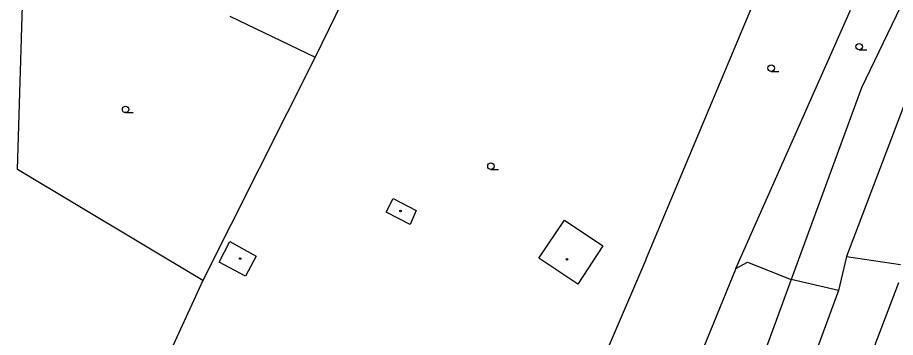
# Model space of a CAD drawing. Extents: x -600309 to -598967, y -1161267 to -1160292.
# Drawn here: x -599939 to -599837.4, y -1160821.7 to -1160784.7 of the extents above; entities that cross this region are included whole.
import ezdxf

# ---------------------------------------------------------------- set-up
doc = ezdxf.new("R2010")
doc.units = 0
for name, color, linetype in [('Level 36', 7, 'Continuous'), ('Level 39', 7, 'Continuous'), ('Level 51', 7, 'Continuous'), ('Level 52', 7, 'Continuous')]:
    doc.layers.add(name, color=color, linetype=linetype)

msp = doc.modelspace()

# ---------------------------------------------------------------- linework, layer by layer
at = {"layer": 'Level 36'}
for p, q in [((-599841.6, -1160788.405), (-599840.725, -1160788.405)), ((-599851.78, -1160790.895), (-599850.905, -1160790.895)), ((-599926.53, -1160795.665), (-599925.655, -1160795.665)), ((-599884.23, -1160802.235), (-599883.355, -1160802.235))]:
    msp.add_line(p, q, dxfattribs=at)
for centre in [(-599841.6001, -1160788.0299), (-599851.7801, -1160790.5199), (-599926.5301, -1160795.2899), (-599884.2301, -1160801.8599)]:
    msp.add_circle(centre, 0.375, dxfattribs=at)
at = {"layer": 'Level 39'}
for centre, radius in [((-599894.7, -1160807.06), 0.09), ((-599894.7, -1160807.06), 0.0398), ((-599913.26, -1160812.56), 0.09), ((-599913.26, -1160812.56), 0.0398), ((-599875.43, -1160812.65), 0.09), ((-599875.43, -1160812.65), 0.0398)]:
    msp.add_circle(centre, radius, dxfattribs=at)
at = {"layer": 'Level 51'}
for points in [[(-599822.68, -1160754.06), (-599841.34, -1160792.79)], [(-599847.63, -1160768.09), (-599866.24, -1160812.57)], [(-599939.04, -1160802.25), (-599938.15, -1160773.06)], [(-599899.87, -1160779.56), (-599904.59, -1160789.26)], [(-599855.88, -1160813.7199), (-599842.61, -1160783.8)], [(-599914.48, -1160784.49), (-599904.59, -1160789.26)], [(-599904.59, -1160789.26), (-599917.6, -1160815.1)], [(-599841.34, -1160792.79), (-599849.45, -1160814.98)], [(-599836.09, -1160793.9699), (-599843.07, -1160812.31)], [(-599917.6, -1160815.1), (-599939.04, -1160802.25)], [(-599843.07, -1160812.31), (-599844, -1160816.27)], [(-599843.07, -1160812.31), (-599836.82, -1160813.26)], [(-599866.32, -1160812.77), (-599878.9699, -1160842.2)], [(-599866.24, -1160812.57), (-599866.32, -1160812.77)], [(-599855.88, -1160813.7199), (-599854.54, -1160812.9699)], [(-599854.54, -1160812.9699), (-599849.45, -1160814.98)], [(-599855.88, -1160813.7199), (-599877.9, -1160867.65)], [(-599917.6, -1160815.1), (-599924.27, -1160829.65)], [(-599849.45, -1160814.98), (-599858.4, -1160839.33)], [(-599844, -1160816.27), (-599849.45, -1160814.98)], [(-599848.7199, -1160846.14), (-599837.01, -1160815.33)], [(-599844, -1160816.27), (-599848.09, -1160827.38)]]:
    msp.add_lwpolyline(points, dxfattribs=at)
at = {"layer": 'Level 52'}
for points in [[(-599896.36, -1160807.19), (-599895.56, -1160805.61)], [(-599895.56, -1160805.61), (-599892.9, -1160806.98)], [(-599893.59, -1160808.6), (-599896.36, -1160807.19)], [(-599892.9, -1160806.98), (-599893.59, -1160808.6)], [(-599878.67, -1160812.51), (-599875.71, -1160808.1)], [(-599875.71, -1160808.1), (-599871.29, -1160811.07)], [(-599915.71, -1160812.96), (-599914.45, -1160810.6)], [(-599914.45, -1160810.6), (-599911.43, -1160812.27)], [(-599871.29, -1160811.07), (-599874.18, -1160815.52)], [(-599911.43, -1160812.27), (-599912.6599, -1160814.59)], [(-599912.6599, -1160814.59), (-599915.71, -1160812.96)], [(-599874.18, -1160815.52), (-599878.67, -1160812.51)]]:
    msp.add_lwpolyline(points, dxfattribs=at)

doc.saveas('drawing.dxf')
